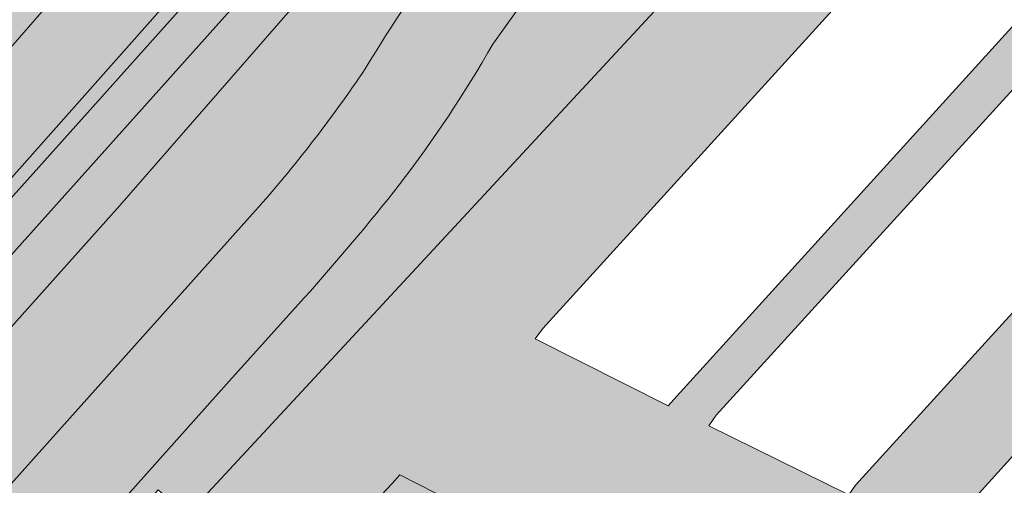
# Model space of a CAD drawing. Extents: x 101956 to 105180, y 476926 to 481317.
# Tile 599 of 649: x 104195 to 104263, y 480821 to 480853. Entities that reach past the tile are written whole.
import ezdxf

# ---------------------------------------------------------------- set-up
doc = ezdxf.new("R2010")
doc.units = 0
doc.header["$LTSCALE"] = 0.5
for name, color, linetype, lineweight in [('B-WE-OG-TERREIN_CULTUURSCHEIDING-GV', 7, 'Continuous', 18), ('B-WE-OG-WATER_KANAAL-GV', 120, 'Continuous', 18), ('B-WE-OG-WATER_SLOOT-GV', 120, 'Continuous', 18), ('B-WE-VH-VERHARDING_ASFALT-GV', 252, 'Continuous', 18), ('B-WE-VH-VERHARDING_TEGEL-GV', 252, 'Continuous', 18)]:
    doc.layers.add(name, color=color, linetype=linetype, lineweight=lineweight)
for name, color, linetype, lineweight, true_color in [('B-WE-OG-TERREIN_CULTUURSCHEIDING-V', 7, 'Continuous', 18, 0x28c846), ('B-WE-OG-WATER_KANAAL-V', 7, 'Continuous', 18, 0xafcde1), ('B-WE-OG-WATER_SLOOT-V', 7, 'Continuous', 18, 0xafcde1), ('B-WE-VH-VERHARDING_ASFALT-V', 7, 'Continuous', 18, 0xcdcdcd), ('B-WE-VH-VERHARDING_TEGEL-V', 7, 'Continuous', 18, 0xcdcdcd)]:
    doc.layers.add(name, color=color, linetype=linetype, lineweight=lineweight, true_color=true_color)

msp = doc.modelspace()

# ---------------------------------------------------------------- hatches: boundary and pattern name
at = {"layer": 'B-WE-OG-TERREIN_CULTUURSCHEIDING-V'}
msp.add_hatch(color=256, dxfattribs=at).paths.add_polyline_path([(104235.746, 480889.001), (104180.606, 480826.905), (104125.722, 480766.108), (104125.318, 480766.176), (104125.197, 480766.041), (104126.297, 480765.083), (104180.899, 480825.977), (104236.657, 480888.205)])
h = msp.add_hatch(color=256, dxfattribs=at)
edge = h.paths.add_edge_path()
edge.add_line((104231.276, 480866.817), (104244.082, 480882.74))
edge.add_line((104244.082, 480882.74), (104241.719, 480884.95))
edge.add_line((104241.719, 480884.95), (104231.895, 480874.076))
edge.add_line((104231.895, 480874.076), (104220.337, 480861.599))
edge.add_line((104220.337, 480861.599), (104201.56, 480840.071))
edge.add_line((104201.56, 480840.071), (104185.628, 480822.29))
edge.add_line((104185.628, 480822.29), (104180.341, 480816.367))
edge.add_line((104180.341, 480816.367), (104168.154, 480803.001))
edge.add_line((104168.154, 480803.001), (104165.598, 480799.963))
edge.add_line((104165.598, 480799.963), (104170.882, 480795.04))
edge.add_line((104170.882, 480795.04), (104173.429, 480797.872))
edge.add_line((104173.429, 480797.872), (104186.974, 480812.927))
edge.add_line((104186.974, 480812.927), (104191.434, 480817.936))
edge.add_line((104191.434, 480817.936), (104210.96, 480839.705))
edge.add_arc((104141.2536352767, 480901.6250010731), 93.23660126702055, 318.385389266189, 326.0579787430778)
edge.add_arc((104321.0451466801, 480787.5899777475), 119.7306174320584, 138.5695340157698, 148.8266663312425, ccw=False)
h = msp.add_hatch(color=256, dxfattribs=at)
edge = h.paths.add_edge_path()
edge.add_line((104256.073, 480872.303), (104255.336, 480872.961))
edge.add_line((104255.336, 480872.961), (104256.039, 480873.739))
edge.add_line((104256.039, 480873.739), (104253.311, 480876.259))
edge.add_arc((104252.7504331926, 480875.5307792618), 0.9189888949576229, 52.41178884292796, 108.3576403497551)
edge.add_line((104252.461, 480876.403), (104244.377, 480867.797))
edge.add_line((104244.377, 480867.797), (104234.747, 480860.433))
edge.add_line((104234.747, 480860.433), (104234.271, 480860.073))
edge.add_line((104234.271, 480860.073), (104233.815, 480859.681))
edge.add_line((104233.815, 480859.681), (104233.208, 480859.075))
edge.add_line((104233.208, 480859.075), (104230.97, 480856.21))
edge.add_line((104230.97, 480856.21), (104227.463, 480851.275))
edge.add_arc((104149.7025275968, 480895.9855602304), 89.69796689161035, 322.59904936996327, 330.1020458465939, ccw=False)
edge.add_arc((104085.980865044, 480948.3553620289), 172.1519981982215, 318.22344999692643, 321.63416592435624, ccw=False)
edge.add_line((104214.363, 480833.663), (104208.96, 480827.689))
edge.add_line((104208.96, 480827.689), (104195.163, 480812.249))
edge.add_line((104195.163, 480812.249), (104185.328, 480801.243))
edge.add_line((104185.328, 480801.243), (104182.179, 480797.765))
edge.add_line((104182.179, 480797.765), (104182.554, 480797.404))
edge.add_line((104182.554, 480797.404), (104181.972, 480796.684))
edge.add_arc((104189.285879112, 480794.5164155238), 7.628318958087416, 163.4919717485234, 223.4837172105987)
edge.add_line((104183.751, 480789.267), (104183.762, 480789.279))
edge.add_line((104183.762, 480789.279), (104188.159, 480794.157))
edge.add_line((104188.159, 480794.157), (104184.081, 480797.815))
edge.add_line((104184.081, 480797.815), (104204.211, 480820.346))
edge.add_line((104204.211, 480820.346), (104206.199, 480818.564))
edge.add_line((104206.199, 480818.564), (104256.073, 480872.303))
h = msp.add_hatch(color=256, dxfattribs=at)
edge = h.paths.add_edge_path()
edge.add_line((104294.169, 480824.581), (104300.802, 480832.117))
edge.add_line((104300.802, 480832.117), (104300.971, 480832.309))
edge.add_line((104300.971, 480832.309), (104291.725, 480840.501))
edge.add_line((104291.725, 480840.501), (104272.962, 480857.212))
edge.add_line((104272.962, 480857.212), (104256.073, 480872.303))
edge.add_line((104256.073, 480872.303), (104206.199, 480818.564))
edge.add_line((104206.199, 480818.564), (104208.359, 480816.628))
edge.add_line((104208.359, 480816.628), (104209.302, 480817.684))
edge.add_line((104209.302, 480817.684), (104210.221, 480816.917))
edge.add_line((104210.221, 480816.917), (104212.267, 480815.211))
edge.add_arc((104211.1448237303, 480813.6724053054), 1.904351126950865, -42.046400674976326, 53.89480448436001, ccw=False)
edge.add_line((104212.559, 480812.397), (104220.476, 480820.786))
edge.add_line((104220.476, 480820.786), (104221.007, 480821.39))
edge.add_line((104221.007, 480821.39), (104233.419, 480815.089))
edge.add_line((104233.419, 480815.089), (104233.043, 480814.416))
edge.add_line((104233.043, 480814.416), (104223.614, 480803.22))
edge.add_line((104223.614, 480803.22), (104225.451, 480801.611))
edge.add_line((104225.451, 480801.611), (104225.92, 480802.193))
edge.add_line((104225.92, 480802.193), (104235.668, 480813.151))
edge.add_line((104235.668, 480813.151), (104236.182, 480813.741))
edge.add_line((104236.182, 480813.741), (104244.603, 480809.486))
edge.add_line((104244.603, 480809.486), (104244.052, 480808.83))
edge.add_line((104244.052, 480808.83), (104235.325, 480799.163))
edge.add_line((104235.325, 480799.163), (104247.843, 480787.97))
edge.add_line((104247.843, 480787.97), (104253.599, 480794.585))
edge.add_line((104253.599, 480794.585), (104259.538, 480801.106))
edge.add_line((104259.538, 480801.106), (104260.097, 480801.713))
edge.add_line((104260.097, 480801.713), (104269.478, 480796.955))
edge.add_line((104269.478, 480796.955), (104268.998, 480796.361))
edge.add_line((104268.998, 480796.361), (104253.017, 480778.694))
edge.add_line((104253.017, 480778.694), (104252.524, 480778.116))
edge.add_line((104252.524, 480778.116), (104254.956, 480775.955))
edge.add_line((104254.956, 480775.955), (104272.407, 480795.634))
edge.add_line((104272.407, 480795.634), (104294.458, 480820.544))
edge.add_line((104294.458, 480820.544), (104294.169, 480824.581))
h.paths.add_polyline_path([(104291.266, 480838.442), (104297.957, 480832.439), (104276.552, 480808.507), (104276.021, 480807.848), (104267.568, 480812.143), (104268.151, 480812.845)], flags=16)
h.paths.add_polyline_path([(104283.832, 480845.111), (104287.178, 480842.11), (104263.152, 480815.37), (104262.609, 480814.74), (104258.347, 480816.832), (104258.864, 480817.51)], flags=16)
h.paths.add_polyline_path([(104230.391, 480830.821), (104230.925, 480831.542), (104261.548, 480865.182), (104268.962, 480858.491), (104240.236, 480826.856), (104239.641, 480826.193)], flags=16)
h.paths.add_polyline_path([(104242.463, 480824.794), (104242.977, 480825.534), (104271.192, 480856.49), (104278.935, 480849.505), (104252.653, 480820.67), (104252.18, 480820.002)], flags=16)
h = msp.add_hatch(color=256, dxfattribs=at)
h.paths.add_polyline_path([(104212.559, 480812.397), (104197.671, 480795.82), (104198.06, 480795.472), (104207.879, 480786.689), (104215.067, 480794.626), (104213.009, 480796.467), (104219.47, 480803.701), (104222.01, 480801.428), (104223.614, 480803.22), (104233.043, 480814.416), (104233.419, 480815.089), (104221.007, 480821.39), (104220.476, 480820.786)])
h.paths.add_polyline_path([(104226.841, 480817.559), (104206.875, 480795.4), (104205.389, 480796.734), (104225.026, 480818.48)], flags=16)
at = {"layer": 'B-WE-OG-WATER_KANAAL-V'}
msp.add_hatch(color=256, dxfattribs=at).paths.add_polyline_path([(104369.442, 481044.387), (104459.753, 481145.873), (104471.802, 481159.414), (104501.313, 481192.577), (104505.908, 481198.606), (104604.479, 481308.292), (104595.276, 481316.602), (104588.388, 481307.259), (104586.256, 481304.9), (104497.202, 481206.404), (104492.087, 481200.803), (104471.51, 481177.886), (104469.602, 481175.761), (104461.125, 481165.77), (104453.279, 481157.03), (104450.191, 481153.591), (104404.322, 481102.499), (104396.252, 481093.461), (104362.587, 481055.887), (104359.905, 481052.894), (104359.763, 481053.023), (104354.898, 481047.639), (104340.616, 481031.434), (104335.581, 481025.721), (104318.918, 481014.219), (104224.553, 480909.067), (104219.552, 480903.468), (104203.803, 480885.918), (104189.439, 480869.912), (104192.23, 480867.183), (104170.094, 480841.962), (104135.07, 480803.006), (104112.897, 480777.341), (104121.579, 480769.537), (104158.849, 480810.765), (104196.928, 480854.43), (104231.743, 480892.566), (104236.82, 480898.128), (104249.825, 480912.374), (104340.181, 481012.675), (104363.911, 481039.541)])
at = {"layer": 'B-WE-OG-WATER_SLOOT-V'}
msp.add_hatch(color=256, dxfattribs=at).paths.add_polyline_path([(104235.746, 480889.001), (104235.593, 480889.123), (104231.743, 480892.566), (104196.928, 480854.43), (104158.849, 480810.765), (104121.579, 480769.537), (104125.318, 480766.176), (104125.722, 480766.108), (104180.606, 480826.905)])
at = {"layer": 'B-WE-VH-VERHARDING_ASFALT-V'}
msp.add_hatch(color=256, dxfattribs=at).paths.add_polyline_path([(104241.719, 480884.95), (104246.08, 480889.794), (104243.625, 480892.05), (104238.6, 480886.483), (104238.101, 480885.868), (104182.868, 480824.245), (104128.191, 480763.303), (104129.376, 480759.742), (104156.709, 480790.054), (104161.053, 480794.974), (104161.191, 480794.874), (104161.881, 480795.647), (104165.407, 480799.704), (104165.434, 480799.735), (104165.598, 480799.963), (104168.154, 480803.001), (104180.341, 480816.367), (104185.628, 480822.29), (104201.56, 480840.071), (104220.337, 480861.599), (104231.895, 480874.076)])
h = msp.add_hatch(color=256, dxfattribs=at)
edge = h.paths.add_edge_path()
edge.add_line((104208.96, 480827.689), (104214.363, 480833.663))
edge.add_arc((104085.980865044, 480948.3553620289), 172.1519981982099, 318.2234499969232, 321.6341659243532)
edge.add_arc((104149.7025275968, 480895.9855602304), 89.69796689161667, 322.5990493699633, 330.102045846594)
edge.add_line((104227.463, 480851.275), (104230.97, 480856.21))
edge.add_line((104230.97, 480856.21), (104233.208, 480859.075))
edge.add_line((104233.208, 480859.075), (104233.815, 480859.681))
edge.add_line((104233.815, 480859.681), (104234.271, 480860.073))
edge.add_line((104234.271, 480860.073), (104234.747, 480860.433))
edge.add_line((104234.747, 480860.433), (104244.377, 480867.797))
edge.add_line((104244.377, 480867.797), (104252.461, 480876.403))
edge.add_line((104252.461, 480876.403), (104255.299, 480879.539))
edge.add_line((104255.299, 480879.539), (104259.012, 480883.681))
edge.add_line((104259.012, 480883.681), (104256.255, 480886.147))
edge.add_arc((104253.2607892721, 480891.9034505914), 6.488607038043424, 272.05090803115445, 297.4811410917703, ccw=False)
edge.add_arc((104253.2076882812, 480889.9097724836), 4.499826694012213, 252.1316186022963, 273.6352800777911, ccw=False)
edge.add_arc((104252.1045070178, 480886.0816473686), 0.5326484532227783, 217.6889121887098, 238.60100273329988, ccw=False)
edge.add_arc((104252.0919002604, 480886.0601660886), 0.5096238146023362, 192.8299430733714, 216.6442227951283, ccw=False)
edge.add_arc((104252.0696071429, 480886.0589171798), 0.4876242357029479, 165.7436342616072, 193.2685319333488, ccw=False)
edge.add_arc((104252.0572011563, 480886.0720878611), 0.4724566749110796, 138.1992802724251, 166.9212638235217, ccw=False)
edge.add_line((104251.705, 480886.387), (104253.597, 480888.515))
edge.add_line((104253.597, 480888.515), (104251.161, 480890.703))
edge.add_line((104251.161, 480890.703), (104244.082, 480882.74))
edge.add_line((104244.082, 480882.74), (104231.276, 480866.817))
edge.add_arc((104321.0451466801, 480787.5899777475), 119.7306174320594, 138.5695340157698, 148.8266663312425)
edge.add_arc((104141.2536352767, 480901.6250010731), 93.23660126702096, 318.38538926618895, 326.0579787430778, ccw=False)
edge.add_line((104210.96, 480839.705), (104191.434, 480817.936))
edge.add_line((104191.434, 480817.936), (104186.974, 480812.927))
edge.add_line((104186.974, 480812.927), (104173.429, 480797.872))
edge.add_line((104173.429, 480797.872), (104170.882, 480795.04))
edge.add_line((104170.882, 480795.04), (104170.747, 480794.89))
edge.add_line((104170.747, 480794.89), (104170.036, 480794.141))
edge.add_line((104170.036, 480794.141), (104168.287, 480792.297))
edge.add_line((104168.287, 480792.297), (104166.955, 480791.017))
edge.add_line((104166.955, 480791.017), (104166.501, 480790.561))
edge.add_line((104166.501, 480790.561), (104163.251, 480787.589))
edge.add_line((104163.251, 480787.589), (104162.512, 480786.908))
edge.add_arc((104307.8865240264, 480603.1805916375), 234.2851101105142, 128.3528475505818, 131.8291675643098)
edge.add_line((104151.639, 480777.755), (104152.934, 480776.538))
edge.add_line((104152.934, 480776.538), (104148.697, 480772.028))
edge.add_line((104148.697, 480772.028), (104147.415, 480773.233))
edge.add_line((104147.415, 480773.233), (104143.115, 480768.59))
edge.add_line((104143.115, 480768.59), (104133.607, 480758.003))
edge.add_arc((104133.2645599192, 480758.6981254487), 0.7748965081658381, 238.70117915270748, 296.226268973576, ccw=False)
edge.add_line((104132.862, 480758.036), (104132.456, 480758.38))
edge.add_line((104132.456, 480758.38), (104131.854, 480757.703))
edge.add_line((104131.854, 480757.703), (104124.56, 480749.494))
edge.add_line((104124.56, 480749.494), (104123.99, 480748.853))
edge.add_line((104123.99, 480748.853), (104126.72, 480746.209))
edge.add_arc((104132.4927590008, 480736.4611279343), 11.32897860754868, 108.4467915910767, 120.63431829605, ccw=False)
edge.add_arc((104129.1798788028, 480746.7114051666), 0.5661488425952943, 0.5662213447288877, 118.70009525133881, ccw=False)
edge.add_arc((104119.9217686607, 480748.0834912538), 9.918811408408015, 336.9692292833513, 352.08131020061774, ccw=False)
edge.add_line((104129.05, 480744.203), (104131.864, 480741.79))
edge.add_line((104131.864, 480741.79), (104132.591, 480742.603))
edge.add_line((104132.591, 480742.603), (104139.149, 480749.935))
edge.add_line((104139.149, 480749.935), (104139.873, 480750.745))
edge.add_line((104139.873, 480750.745), (104139.28, 480751.26))
edge.add_arc((104141.7509411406, 480752.8964159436), 2.963681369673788, 139.8087790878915, 213.5150842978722, ccw=False)
edge.add_line((104139.487, 480754.809), (104152.112, 480768.819))
edge.add_line((104152.112, 480768.819), (104150.931, 480769.929))
edge.add_line((104150.931, 480769.929), (104155.168, 480774.438))
edge.add_line((104155.168, 480774.438), (104156.349, 480773.329))
edge.add_line((104156.349, 480773.329), (104161.277, 480777.453))
edge.add_arc((104084.6278885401, 480875.8284549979), 124.7109314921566, 307.9238939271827, 313.8861805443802)
edge.add_line((104171.081, 480785.947), (104173.259, 480788.204))
edge.add_arc((104075.7558916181, 480888.1116756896), 139.6008589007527, 314.3021417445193, 319.6707902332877)
edge.add_line((104182.179, 480797.765), (104185.328, 480801.243))
edge.add_line((104185.328, 480801.243), (104195.163, 480812.249))
edge.add_line((104195.163, 480812.249), (104208.96, 480827.689))
edge = h.paths.add_edge_path(flags=16)
edge.add_arc((104236.4326544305, 480866.8165707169), 0.5625991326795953, 269.4241362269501, 308.1261104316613)
edge.add_line((104236.78, 480866.374), (104242.938, 480871.082))
edge.add_arc((104238.3043779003, 480876.9644986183), 7.488273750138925, 308.2273716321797, 320.2778165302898)
edge.add_arc((104238.2188742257, 480877.046718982), 7.60658815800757, 320.2130567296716, 332.0627512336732)
edge.add_arc((104238.2587930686, 480877.0422431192), 7.569238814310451, 331.9511161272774, 347.2365613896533)
edge.add_arc((104237.6244960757, 480877.1479577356), 8.211301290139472, 347.494947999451, 362.3314812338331)
edge.add_arc((104245.173863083, 480877.4854457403), 0.6551459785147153, 359.6986514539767, 387.3070713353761)
edge.add_arc((104245.1899314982, 480877.4948167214), 0.6365699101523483, 27.22110097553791, 55.11562012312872)
edge.add_arc((104245.172666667, 480877.4768333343), 0.6612073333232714, 54.77963081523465, 89.3645296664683)
edge.add_arc((104245.178602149, 480877.48087835), 0.6571231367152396, 89.87811869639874, 127.6728500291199)
edge.add_line((104244.777, 480878.001), (104236.018, 480867.198))
edge.add_arc((104236.4021063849, 480866.8182579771), 0.540131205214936, 135.3273644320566, 147.8101637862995)
edge.add_arc((104236.3966807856, 480866.8234989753), 0.5327498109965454, 147.9763281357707, 189.3440927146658)
edge.add_arc((104236.4359777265, 480866.8243018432), 0.5716829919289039, 188.7840213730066, 230.844304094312)
edge.add_arc((104236.4343528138, 480866.8256904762), 0.571737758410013, 231.0584440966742, 269.2631292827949)
at = {"layer": 'B-WE-VH-VERHARDING_TEGEL-V'}
msp.add_hatch(color=256, dxfattribs=at).paths.add_polyline_path([(104238.101, 480885.868), (104238.6, 480886.483), (104236.657, 480888.205), (104180.899, 480825.977), (104126.297, 480765.083), (104128.191, 480763.303), (104182.868, 480824.245)])

# ---------------------------------------------------------------- linework, layer by layer
at = {"layer": 'B-WE-OG-TERREIN_CULTUURSCHEIDING-GV', "flags": 128}
for points in [[(104235.746, 480889.001), (104180.606, 480826.905), (104125.722, 480766.108), (104125.318, 480766.176), (104125.197, 480766.041), (104126.297, 480765.083), (104180.899, 480825.977), (104236.657, 480888.205)], [(104230.391, 480830.821), (104230.925, 480831.542), (104261.548, 480865.182), (104268.962, 480858.491), (104240.236, 480826.856), (104239.641, 480826.193)], [(104242.463, 480824.794), (104242.977, 480825.534), (104271.192, 480856.49), (104278.935, 480849.505), (104252.653, 480820.67), (104252.18, 480820.002)], [(104283.832, 480845.111), (104287.178, 480842.11), (104263.152, 480815.37), (104262.609, 480814.74), (104258.347, 480816.832), (104258.864, 480817.51)], [(104212.559, 480812.397), (104197.671, 480795.82), (104198.06, 480795.472), (104207.879, 480786.689), (104215.067, 480794.626), (104213.009, 480796.467), (104219.47, 480803.701), (104222.01, 480801.428), (104223.614, 480803.22), (104233.043, 480814.416), (104233.419, 480815.089), (104221.007, 480821.39), (104220.476, 480820.786)]]:
    msp.add_lwpolyline(points, close=True, dxfattribs=at)
for points in [[(104231.276, 480866.817), (104244.082, 480882.74), (104241.719, 480884.95), (104231.895, 480874.076), (104220.337, 480861.599), (104201.56, 480840.071), (104185.628, 480822.29), (104180.341, 480816.367), (104168.154, 480803.001), (104165.598, 480799.963), (104170.882, 480795.04), (104173.429, 480797.872), (104186.974, 480812.927), (104191.434, 480817.936), (104210.96, 480839.705)], [(104252.461, 480876.403), (104244.377, 480867.797), (104234.747, 480860.433), (104234.271, 480860.073), (104233.815, 480859.681), (104233.208, 480859.075), (104230.97, 480856.21), (104227.463, 480851.275)], [(104183.751, 480789.267), (104183.762, 480789.279), (104188.159, 480794.157), (104184.081, 480797.815), (104204.211, 480820.346), (104206.199, 480818.564), (104256.073, 480872.303)], [(104294.169, 480824.581), (104300.802, 480832.117), (104300.971, 480832.309), (104291.725, 480840.501), (104272.962, 480857.212), (104256.073, 480872.303), (104206.199, 480818.564), (104208.359, 480816.628), (104209.302, 480817.684), (104210.221, 480816.917), (104212.267, 480815.211)], [(104214.363, 480833.663), (104208.96, 480827.689), (104195.163, 480812.249), (104185.328, 480801.243), (104182.179, 480797.765), (104182.554, 480797.404), (104181.972, 480796.684)], [(104212.559, 480812.397), (104220.476, 480820.786), (104221.007, 480821.39), (104233.419, 480815.089), (104233.043, 480814.416), (104223.614, 480803.22), (104225.451, 480801.611), (104225.92, 480802.193), (104235.668, 480813.151), (104236.182, 480813.741), (104244.603, 480809.486), (104244.052, 480808.83), (104235.325, 480799.163), (104247.843, 480787.97), (104253.599, 480794.585), (104259.538, 480801.106), (104260.097, 480801.713), (104269.478, 480796.955)]]:
    msp.add_lwpolyline(points, dxfattribs=at)
at = {"layer": 'B-WE-OG-TERREIN_CULTUURSCHEIDING-GV'}
for points in [[(104218.603, 480849.566, -0.04478508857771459), (104231.276, 480866.817)], [(104227.463, 480851.275, -0.03274969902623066), (104220.959, 480841.504)], [(104210.96, 480839.705, 0.03349049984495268), (104218.603, 480849.566)], [(104220.959, 480841.504, -0.01488315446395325), (104214.363, 480833.663)]]:
    msp.add_lwpolyline(points, format="xyb", dxfattribs=at)
at = {"layer": 'B-WE-OG-WATER_KANAAL-GV', "flags": 128}
msp.add_lwpolyline([(104318.918, 481014.219), (104224.553, 480909.067), (104219.552, 480903.468), (104203.803, 480885.918), (104189.439, 480869.912), (104192.23, 480867.183), (104170.094, 480841.962), (104135.07, 480803.006), (104112.897, 480777.341), (104121.579, 480769.537), (104158.849, 480810.765), (104196.928, 480854.43), (104231.743, 480892.566), (104236.82, 480898.128), (104249.825, 480912.374), (104340.181, 481012.675)], dxfattribs=at)
at = {"layer": 'B-WE-OG-WATER_SLOOT-GV', "flags": 128}
msp.add_lwpolyline([(104235.746, 480889.001), (104235.593, 480889.123), (104231.743, 480892.566), (104196.928, 480854.43), (104158.849, 480810.765), (104121.579, 480769.537), (104125.318, 480766.176), (104125.722, 480766.108), (104180.606, 480826.905)], close=True, dxfattribs=at)
at = {"layer": 'B-WE-VH-VERHARDING_ASFALT-GV', "flags": 128}
msp.add_lwpolyline([(104241.719, 480884.95), (104246.08, 480889.794), (104243.625, 480892.05), (104238.6, 480886.483), (104238.101, 480885.868), (104182.868, 480824.245), (104128.191, 480763.303), (104129.376, 480759.742), (104156.709, 480790.054), (104161.053, 480794.974), (104161.191, 480794.874), (104161.881, 480795.647), (104165.407, 480799.704), (104165.434, 480799.735), (104165.598, 480799.963), (104168.154, 480803.001), (104180.341, 480816.367), (104185.628, 480822.29), (104201.56, 480840.071), (104220.337, 480861.599), (104231.895, 480874.076)], close=True, dxfattribs=at)
for points in [[(104227.463, 480851.275), (104230.97, 480856.21), (104233.208, 480859.075), (104233.815, 480859.681), (104234.271, 480860.073), (104234.747, 480860.433), (104244.377, 480867.797), (104252.461, 480876.403), (104255.299, 480879.539), (104259.012, 480883.681), (104256.255, 480886.147)], [(104210.96, 480839.705), (104191.434, 480817.936), (104186.974, 480812.927), (104173.429, 480797.872), (104170.882, 480795.04), (104170.747, 480794.89), (104170.036, 480794.141), (104168.287, 480792.297), (104166.955, 480791.017), (104166.501, 480790.561), (104163.251, 480787.589), (104162.512, 480786.908)], [(104208.96, 480827.689), (104214.363, 480833.663)], [(104182.179, 480797.765), (104185.328, 480801.243), (104195.163, 480812.249), (104208.96, 480827.689)]]:
    msp.add_lwpolyline(points, dxfattribs=at)
at = {"layer": 'B-WE-VH-VERHARDING_ASFALT-GV'}
for points in [[(104231.276, 480866.817, 0.04478508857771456), (104218.603, 480849.566)], [(104220.959, 480841.504, 0.03274969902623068), (104227.463, 480851.275)], [(104218.603, 480849.566, -0.03349049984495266), (104210.96, 480839.705)], [(104214.363, 480833.663, 0.01488315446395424), (104220.959, 480841.504)]]:
    msp.add_lwpolyline(points, format="xyb", dxfattribs=at)
at = {"layer": 'B-WE-VH-VERHARDING_TEGEL-GV', "flags": 128}
msp.add_lwpolyline([(104238.101, 480885.868), (104238.6, 480886.483), (104236.657, 480888.205), (104180.899, 480825.977), (104126.297, 480765.083), (104128.191, 480763.303), (104182.868, 480824.245)], close=True, dxfattribs=at)

doc.saveas('drawing.dxf')
